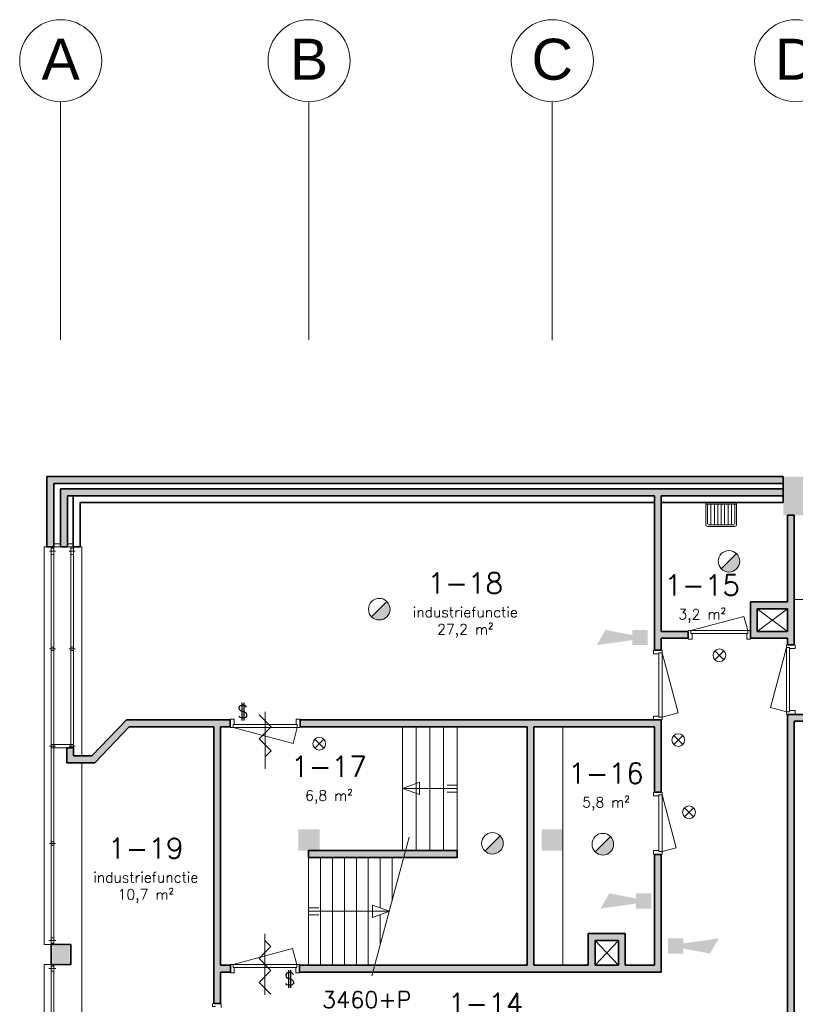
# Model space of a CAD drawing. Header units: millimetres. Extents: x -13022 to 1371524, y -38729 to 632593.
# Tile 268 of 381: x 587013 to 598361, y 577897 to 592304. Entities that reach past the tile are written whole.
import ezdxf
from ezdxf.enums import TextEntityAlignment as Align
from ezdxf.lldxf.tags import DXFTag

# ---------------------------------------------------------------- set-up
doc = ezdxf.new("R2010")
doc.units = ezdxf.units.MM
doc.header["$LTSCALE"] = 35
for name, color, linetype, lineweight in [('A LIJN 1', 1, 'Continuous', 20), ('A LIJN 2', 2, 'Continuous', 35), ('A LIJN 5', 5, 'Continuous', 13), ('A LIJN 9', 252, 'Continuous', 18), ('Al65----_beveiliging-inst', 92, 'Continuous', 9), ('B6 TEKST', 7, 'Continuous', 25), ('B95 tekst', 7, 'Continuous', 25), ('brandveiligheid voorzieningen', 10, 'Continuous', 9)]:
    doc.layers.add(name, color=color, linetype=linetype, lineweight=lineweight)
doc.styles.add('Algemeen', font='simplex.shx', dxfattribs={"height": 2.5})
doc.styles.add('Arial21', font='arial.ttf', dxfattribs={"height": 0.18})
doc.styles.add('SIMPLEX', font='SIMPLEX.SHX', dxfattribs={"width": 0.75})
tags = doc.linetypes.add('DIVIDE2', pattern=[0.625, 0.25, -0.125, 0, -0.125, 0, -0.125]).pattern_tags.tags
tags[14:15] = [DXFTag(74, 4), DXFTag(75, 0), DXFTag(340, '0'), DXFTag(46, 1.0), DXFTag(50, 0.0), DXFTag(44, 0.0), DXFTag(45, 0.0)]
tags[12:13] = [DXFTag(74, 4), DXFTag(75, 0), DXFTag(340, '0'), DXFTag(46, 1.0), DXFTag(50, 0.0), DXFTag(44, 0.0), DXFTag(45, 0.0)]
tags[10:11] = [DXFTag(74, 4), DXFTag(75, 0), DXFTag(340, '0'), DXFTag(46, 1.0), DXFTag(50, 0.0), DXFTag(44, 0.0), DXFTag(45, 0.0)]
tags[8:9] = [DXFTag(74, 4), DXFTag(75, 0), DXFTag(340, '0'), DXFTag(46, 1.0), DXFTag(50, 0.0), DXFTag(44, 0.0), DXFTag(45, 0.0)]
tags[6:7] = [DXFTag(74, 4), DXFTag(75, 0), DXFTag(340, '0'), DXFTag(46, 1.0), DXFTag(50, 0.0), DXFTag(44, 0.0), DXFTag(45, 0.0)]
tags[4:5] = [DXFTag(74, 4), DXFTag(75, 0), DXFTag(340, '0'), DXFTag(46, 1.0), DXFTag(50, 0.0), DXFTag(44, 0.0), DXFTag(45, 0.0)]

# ---------------------------------------------------------------- blocks, each defined once
blk = doc.blocks.new('Nevenindicator')
at = {"layer": 'Al65----_beveiliging-inst', "color": 92, "ltscale": 0.7}
for p, q in [((159.19, -81.94), (161.37, -79.75)), ((159.19, -79.75), (161.37, -81.94))]:
    blk.add_line(p, q, dxfattribs=at)
blk.add_circle((160.28, -80.84), 1.55, dxfattribs=at)
blk = doc.blocks.new('Brandmelder')
at = {"layer": 'brandveiligheid voorzieningen'}
blk.add_hatch(color=256, dxfattribs=at).paths.add_polyline_path([(76.62, -89.8, 0.198912), (75.85, -87.94), (72.13, -91.66, 0.668179)])
blk.add_line((72.13, -91.66), (75.85, -87.94), dxfattribs=at)
blk.add_circle((73.99, -89.8), 2.63, dxfattribs=at)
blk = doc.blocks.new('Signaalgever (akoestisch)')
at = {"layer": 'Al65----_beveiliging-inst', "color": 10, "linetype": 'Continuous'}
for points in [[(3.71, 0), (3.71, 3.71), (0, 0), (0, 3.71)], [(10.23, 0), (12.38, 3.71), (3.71, 1.24), (3.71, 2.48)]]:
    blk.add_solid(points, dxfattribs=at)
blk = doc.blocks.new('Panieksluiting')
at = {"layer": 'brandveiligheid voorzieningen', "lineweight": 0, "style": 'Algemeen'}
blk.add_text('$', height=3.09, dxfattribs=at).set_placement((158.43, -91.61))

msp = doc.modelspace()

# ---------------------------------------------------------------- hatches: boundary and pattern name
at = {"layer": 'A LIJN 9', "ltscale": 0.1}
h = msp.add_hatch(color=256, dxfattribs=at)
h.dxf.hatch_style = 1
h.paths.add_polyline_path([(598184.972, 585618.869), (587411.901, 585618.869), (587411.901, 584592.827), (587511.899, 584592.827), (587511.899, 585518.868), (598184.972, 585518.868)])
h = msp.add_hatch(color=256, dxfattribs=at)
h.dxf.hatch_style = 1
h.paths.add_polyline_path([(598184.972, 585438.872), (587611.902, 585438.872), (587611.902, 584592.827), (587711.9, 584592.827), (587711.9, 585338.872), (596298.978, 585338.872), (596298.978, 583078.874), (596398.976, 583078.874), (596398.976, 583253.867), (596794.98, 583253.867), (596794.98, 583353.867), (596398.976, 583353.867), (596398.976, 585338.872), (598184.972, 585338.872)])
h = msp.add_hatch(color=256, dxfattribs=at)
h.dxf.hatch_style = 1
h.paths.add_polyline_path([(598344.975, 585053.992), (598244.977, 585053.992), (598244.977, 583783.857), (597704.98, 583783.857), (597704.98, 583353.859), (597704.98, 583253.856), (598244.977, 583253.856), (598244.977, 583158.875), (598344.975, 583158.875)])
h.paths.add_polyline_path([(598244.977, 583683.857), (598244.977, 583353.856), (597804.978, 583353.856), (597804.978, 583683.857)], flags=16)
h = msp.add_hatch(color=256, dxfattribs=at)
h.dxf.hatch_style = 1
h.paths.add_polyline_path([(602422.979, 583238.876), (606517.709, 583238.871), (606517.709, 583138.871), (606617.707, 583138.871), (606617.707, 583238.871), (606617.707, 583338.872), (602403.578, 583338.876), (599426.896, 582139.045), (598344.975, 582138.872), (598244.977, 582138.872), (598244.977, 576566.375), (597747.479, 576566.375), (597747.479, 576466.375), (598244.977, 576466.375), (598244.977, 575042.732), (598344.975, 575042.732), (598344.979, 582038.867), (599446.375, 582039.078)])
h = msp.add_hatch(color=256, dxfattribs=at)
h.dxf.hatch_style = 1
h.paths.add_polyline_path([(590094.899, 582058.871), (588573.709, 582058.871), (588068.716, 581530.962), (587801.374, 581530.962), (587801.374, 581648.977), (587701.375, 581648.977), (587701.375, 581530.962), (587701.375, 581430.961), (588111.44, 581430.961), (588616.441, 581958.871), (589851.96, 581958.871), (589851.96, 577906.588), (589951.959, 577906.588), (589951.959, 578369.372), (590096.955, 578369.372), (590096.955, 578469.372), (589951.959, 578469.372), (589951.959, 581958.871), (590094.899, 581958.871)])
h = msp.add_hatch(color=256, dxfattribs=at)
h.dxf.hatch_style = 1
h.paths.add_polyline_path([(596398.961, 582058.871), (596298.963, 582058.871), (591114.904, 582058.871), (591114.904, 581958.871), (594435.971, 581958.871), (594435.971, 578469.372), (591106.958, 578469.372), (591106.958, 578369.372), (596398.969, 578369.372), (596398.969, 580091.488), (596298.97, 580091.488), (596298.97, 578469.372), (595871.972, 578469.372), (595871.972, 578931.482), (595331.971, 578931.482), (595331.971, 578469.372), (594535.97, 578469.372), (594535.97, 581958.871), (596298.963, 581958.871), (596298.97, 581001.494), (596398.969, 581001.494)])
h.paths.add_polyline_path([(595431.97, 578831.482), (595771.974, 578831.482), (595771.974, 578469.372), (595431.97, 578469.372)], flags=16)
h = msp.add_hatch(color=256, dxfattribs=at)
h.dxf.hatch_style = 1
h.paths.add_polyline_path([(593415.681, 580146.858), (591238.958, 580146.866), (591238.958, 580046.866), (593415.681, 580046.858)])

# ---------------------------------------------------------------- linework, layer by layer
at = {"layer": 'A LIJN 1', "color": 1, "linetype": 'DIVIDE2'}
for p, q in [((587611.902, 591103.239), (587611.902, 587618.249)), ((591244.912, 591103.239), (591244.912, 587618.249)), ((594804.978, 591101.122), (594804.978, 587616.132))]:
    msp.add_line(p, q, dxfattribs=at)
at = {"layer": 'A LIJN 1', "linetype": 'Continuous'}
for p, q in [((597056.978, 585213.872), (597496.978, 585213.872)), ((597126.978, 584913.871), (597126.978, 585213.872)), ((597176.978, 584913.871), (597176.978, 585213.872)), ((597226.978, 584913.871), (597226.978, 585213.872)), ((597276.978, 584913.871), (597276.978, 585213.872)), ((597326.978, 584913.871), (597326.978, 585213.872)), ((597376.978, 584913.871), (597376.978, 585213.872)), ((597426.978, 584913.871), (597426.978, 585213.872)), ((597076.978, 585203.872), (597076.978, 584923.871)), ((597476.978, 584923.871), (597476.978, 585203.872)), ((597086.978, 584913.871), (597466.978, 584913.871)), ((631174.942, 583818.87), (598344.979, 583818.871)), ((597804.978, 583683.857), (598244.977, 583353.856)), ((598244.977, 583683.857), (597804.978, 583353.858)), ((590517.434, 582131.02), (590692.365, 581956.09)), ((590604.901, 581340.443), (590604.901, 582177.369)), ((590517.434, 581781.159), (590692.365, 581956.09)), ((592615.846, 581958.965, -17276054.382), (592615.689, 580146.908, -17276054.382)), ((592815.469, 580146.894, -17276054.382), (592815.858, 581958.938, -17276054.382)), ((593015.84, 581958.912, -17276054.382), (593015.687, 580146.891, -17276054.382)), ((593215.852, 581959.892, -17276054.382), (593215.684, 580146.874, -17276054.382)), ((593415.849, 581958.856, -17276054.382), (593415.681, 580146.858, -17276054.382)), ((594959.981, 578469.372), (594959.981, 581958.871)), ((590517.434, 581781.159), (590692.365, 581606.229)), ((590692.365, 581606.229), (590604.901, 581518.773)), ((592615.144, 581055.744, -17276054.382), (592864.892, 581146.799, -17276054.382)), ((592864.877, 580964.817, -17276054.382), (592615.144, 581055.744, -17276054.382)), ((592615.773, 581053.139, -17276054.382), (593415.776, 581052.858, -17276054.382)), ((592864.892, 581146.799), (592864.877, 580964.817)), ((593415.773, 581101.921, -17276054.382), (593265.779, 581101.942, -17276054.382)), ((593265.752, 581001.943, -17276054.382), (593415.761, 581001.922, -17276054.382)), ((592709.901, 580341, -17276054.382), (592166.673, 578314.839, -17276054.382)), ((591238.958, 580046.866, -17276054.382), (591238.958, 578469.372, -17276054.382)), ((591414.189, 578469.372, -17276054.382), (591414.189, 580045.925, -17276054.382)), ((591588.952, 580045.918, -17276054.382), (591588.8, 578469.372, -17276054.382)), ((591763.967, 580046.914, -17276054.382), (591763.799, 578469.372, -17276054.382)), ((591938.966, 580045.841, -17276054.382), (591938.798, 578469.318, -17276054.382)), ((592113.797, 578469.372, -17276054.382), (592113.954, 580046.835, -17276054.382)), ((592288.957, 580046.862), (592288.88, 579306.505)), ((592463.956, 580045.784, -17276054.382), (592463.891, 579423.421, -17276054.382)), ((591238.897, 579306.707, -17276054.382), (591388.89, 579306.686, -17276054.382)), ((592173.333, 579166.588), (592173.349, 579348.57)), ((592173.349, 579348.57, -17276054.382), (592423.082, 579257.642, -17276054.382)), ((592423.082, 579257.659, -17276054.382), (591238.881, 579257.643, -17276054.382)), ((591388.89, 579206.686, -17276054.382), (591238.881, 579206.707, -17276054.382)), ((592423.082, 579257.642, -17276054.382), (592173.333, 579166.588, -17276054.382)), ((592288.869, 579208.711), (592288.823, 578770.449)), ((590601.96, 578036.073), (590601.96, 578930.465)), ((590689.428, 578742.973), (590601.96, 578830.463)), ((590601.96, 578655.517), (590689.424, 578742.973)), ((595431.97, 578469.372), (595771.974, 578831.482)), ((595771.974, 578469.372), (595431.97, 578831.482)), ((590514.497, 578568.061), (590601.96, 578655.517)), ((590689.428, 578393.131), (590514.497, 578568.061)), ((590689.428, 578393.131), (590514.497, 578218.2)), ((590689.428, 578043.27), (590514.497, 578218.2))]:
    msp.add_line(p, q, dxfattribs=at)
for points in [[(597051.979, 585233.871), (597051.978, 585218.871)], [(597051.978, 585218.871), (597051.978, 584913.871)], [(597496.978, 585238.871), (597056.979, 585238.871)], [(597497.371, 585238.856), (597496.978, 585238.871)], [(597497.76, 585238.81), (597497.371, 585238.856)], [(597498.146, 585238.733), (597497.76, 585238.81)], [(597498.523, 585238.627), (597498.146, 585238.733)], [(597498.892, 585238.491), (597498.523, 585238.627)], [(597499.248, 585238.327), (597498.892, 585238.491)], [(597499.591, 585238.135), (597499.248, 585238.327)], [(597499.917, 585237.917), (597499.591, 585238.135)], [(597500.226, 585237.674), (597499.917, 585237.917)], [(597500.514, 585237.407), (597500.226, 585237.674)], [(597500.78, 585237.119), (597500.514, 585237.407)], [(597501.023, 585236.81), (597500.78, 585237.119)], [(597501.241, 585236.484), (597501.023, 585236.81)], [(597501.433, 585236.141), (597501.241, 585236.484)], [(597501.598, 585235.785), (597501.433, 585236.141)], [(597501.734, 585235.417), (597501.598, 585235.785)], [(597501.84, 585235.039), (597501.734, 585235.417)], [(597501.917, 585234.654), (597501.84, 585235.039)], [(597501.963, 585234.264), (597501.917, 585234.654)], [(597501.978, 585233.871), (597501.963, 585234.264)], [(597501.978, 585218.871), (597501.978, 585233.871)], [(597501.978, 584913.871), (597501.978, 585218.871)], [(597076.978, 584888.871), (597476.978, 584888.871)]]:
    msp.add_lwpolyline(points, dxfattribs=at)
at = {"layer": 'A LIJN 1', "color": 2, "linetype": 'Continuous', "lineweight": 0}
for centre, major_axis, ratio, start_param, end_param in [((587613.29, 591703.857), (-600.104, 0.359), 0.999827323, -1.570791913, 4.712383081), ((591246.301, 591703.857), (-600.103, 0.359), 0.999828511, -1.570791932, 4.712383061), ((594806.371, 591703.857), (-600.103, 0.359), 0.999828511, -1.570791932, 4.712383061), ((598366.368, 591703.857), (-600.104, 0.359), 0.999827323, -1.570791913, 4.712383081)]:
    msp.add_ellipse(centre, major_axis=major_axis, ratio=ratio, start_param=start_param, end_param=end_param, dxfattribs=at)
at = {"layer": 'A LIJN 1', "linetype": 'Continuous'}
for centre, major_axis, start_param, end_param in [((597056.978, 585233.871), (3.536, 3.536), 0.785394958, 2.35619872), ((597056.978, 585218.871), (-3.536, 3.536), 0.78539533, 2.356196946), ((597496.978, 585218.871), (-3.536, 3.536), 2.356191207, 3.926994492), ((597076.979, 584913.871), (-17.678, 17.678), 0.785399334, 2.35619332), ((597476.978, 584913.871), (17.678, 17.678), 3.926991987, 5.497785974)]:
    msp.add_ellipse(centre, major_axis=major_axis, ratio=1, start_param=start_param, end_param=end_param, dxfattribs=at)
at = {"layer": 'A LIJN 2'}
for p, q in [((587411.901, 585618.869), (587411.901, 584592.827)), ((598184.972, 585618.869), (587411.901, 585618.869)), ((587511.899, 585518.868), (587511.899, 584592.827)), ((598184.972, 585518.868), (587511.899, 585518.868)), ((587611.902, 585438.872), (587611.902, 584592.827)), ((598184.972, 585438.872), (587611.902, 585438.872)), ((587711.9, 585338.872), (587711.9, 584592.827)), ((587711.9, 585338.872), (596298.978, 585338.872)), ((587796.903, 585338.872), (587796.903, 584592.827)), ((587896.901, 585238.871), (587896.901, 584592.827)), ((596298.982, 585238.871), (587896.901, 585238.871)), ((596298.978, 583078.874), (596298.978, 585338.872)), ((596398.976, 583353.867), (596398.976, 585338.872)), ((596398.98, 585338.872), (598184.972, 585338.872)), ((596398.98, 585238.871), (598184.972, 585238.871)), ((598244.977, 583783.857), (598244.977, 585053.992)), ((598344.975, 585053.992), (598344.975, 583158.875)), ((587411.901, 584592.827), (587511.899, 584592.827)), ((587711.9, 584592.827), (587611.902, 584592.827)), ((587796.903, 584592.827), (587896.901, 584592.827)), ((597704.98, 583783.857), (598244.977, 583783.857)), ((597704.98, 583353.859), (597704.98, 583783.857)), ((597804.978, 583683.857), (598244.977, 583683.857)), ((597804.978, 583353.858), (597804.978, 583683.857)), ((598244.977, 583353.856), (598244.977, 583683.857)), ((596398.976, 583353.867), (596794.98, 583353.867)), ((596794.98, 583253.867), (596794.98, 583353.867)), ((597704.98, 583353.856), (597704.98, 583253.856)), ((597804.978, 583353.856), (598244.977, 583353.856)), ((596398.976, 583078.874), (596398.976, 583253.867)), ((596398.976, 583253.867), (596794.98, 583253.867)), ((597704.98, 583253.856), (598244.977, 583253.856)), ((598244.977, 583158.875), (598244.977, 583253.856)), ((596398.976, 583078.874), (596298.978, 583078.874)), ((598244.977, 583158.875), (598344.975, 583158.875)), ((588573.709, 582058.871), (588068.716, 581530.962)), ((590094.899, 582058.871), (588573.709, 582058.871)), ((590094.899, 581958.871), (590094.899, 582058.871)), ((596298.963, 582058.871), (591114.904, 582058.871)), ((591114.904, 581958.871), (591114.904, 582058.871)), ((596298.963, 582058.871), (596398.961, 582058.871)), ((596398.961, 582058.871), (596398.969, 581001.494)), ((598244.977, 582138.872), (598344.975, 582138.872)), ((598244.977, 576566.375), (598244.977, 582138.872)), ((598344.975, 582138.872), (599426.896, 582139.045)), ((598344.975, 575042.732), (598344.979, 582038.867)), ((598344.979, 582038.867), (599446.375, 582039.078)), ((588616.441, 581958.871), (588111.44, 581430.961)), ((588616.441, 581958.871), (589851.96, 581958.871)), ((589851.96, 581958.871), (589851.96, 577906.588)), ((589951.959, 578469.372), (589951.959, 581958.871)), ((589951.959, 581958.871), (590094.899, 581958.871)), ((591114.904, 581958.871), (594435.971, 581958.871)), ((594435.971, 578469.372), (594435.971, 581958.871)), ((594535.97, 578469.372), (594535.97, 581958.871)), ((594535.97, 581958.871), (596298.963, 581958.871)), ((596298.97, 581001.494), (596298.963, 581958.871)), ((587701.375, 581648.977), (587701.375, 581530.962)), ((587801.374, 581648.977), (587701.375, 581648.977)), ((587801.374, 581648.977), (587801.374, 581530.962)), ((587701.375, 581430.961), (587701.375, 581530.962)), ((587801.374, 581530.962), (588068.716, 581530.962)), ((588111.44, 581430.961), (587701.375, 581430.961)), ((596298.97, 581001.494), (596398.969, 581001.494)), ((591238.958, 580146.866), (593415.681, 580146.858)), ((591238.958, 580146.866), (591238.958, 580046.866)), ((591238.958, 580046.866), (593415.681, 580046.858)), ((593415.681, 580146.858), (593415.681, 580046.858)), ((596298.97, 578469.372), (596298.97, 580091.488)), ((596398.969, 580091.488), (596298.97, 580091.488)), ((596398.969, 578369.372), (596398.969, 580091.488)), ((595331.971, 578931.482), (595331.971, 578469.372)), ((595871.972, 578931.482), (595331.971, 578931.482)), ((595871.972, 578469.372), (595871.972, 578931.482)), ((595431.97, 578831.482), (595431.97, 578469.372)), ((595771.974, 578831.482), (595431.97, 578831.482)), ((595771.974, 578469.372), (595771.974, 578831.482)), ((589951.959, 578469.372), (590096.955, 578469.372)), ((590096.955, 578369.372), (590096.955, 578469.372)), ((591106.958, 578369.372), (591106.958, 578469.372)), ((591106.958, 578469.372), (594435.971, 578469.372)), ((594535.97, 578469.372), (595331.971, 578469.372)), ((595431.97, 578469.372), (595771.974, 578469.372)), ((595871.972, 578469.372), (596298.97, 578469.372)), ((589951.959, 577906.588), (589951.959, 578369.372)), ((589951.959, 578369.372), (590096.955, 578369.372)), ((591106.958, 578369.372), (596398.969, 578369.372)), ((589851.96, 577906.588), (589951.959, 577906.588))]:
    msp.add_line(p, q, dxfattribs=at)
at = {"layer": 'A LIJN 2', "ltscale": 0.1}
for p, q in [((598184.972, 585618.869), (598184.972, 585238.871)), ((598244.977, 585053.992), (598344.975, 585053.992))]:
    msp.add_line(p, q, dxfattribs=at)
at = {"layer": 'A LIJN 2'}
for points in [[(598544.98, 585053.992, -15000.001), (598184.972, 585053.992, -15000.001), (598544.98, 585618.861, -15000.001), (598184.972, 585618.869, -15000.001)], [(591399.915, 580146.872, -15000.001), (591089.914, 580146.863, -15000.001), (591399.915, 580456.873, -15000.001), (591089.914, 580456.872, -15000.001)], [(594959.981, 580146.872, -15000.001), (594649.98, 580146.863, -15000.001), (594959.981, 580456.873, -15000.001), (594649.98, 580456.872, -15000.001)], [(587741.842, 578500.148, -15000.001), (587491.899, 578500.139, -15000.001), (587741.842, 578750.135, -15000.001), (587491.899, 578750.133, -15000.001)]]:
    msp.add_trace(points, dxfattribs=at)
msp.add_3dface([(587471.902, 578770.128), (587761.903, 578770.128), (587761.903, 578480.15), (587471.902, 578480.15)], dxfattribs=at)
at = {"layer": 'A LIJN 5', "linetype": 'Continuous'}
for p, q in [((587611.902, 584632.822), (587511.899, 584632.822)), ((587711.9, 584632.822), (587796.903, 584632.822)), ((587371.9, 578770.122), (587371.9, 584592.827)), ((587371.9, 584592.827), (587471.902, 584592.827)), ((587536.905, 584525.326), (587446.908, 584525.326)), ((587511.899, 584592.827), (587611.902, 584592.827)), ((587711.9, 584592.827), (587761.899, 584592.827)), ((587826.902, 584525.326), (587736.905, 584525.326)), ((587801.839, 584592.888), (587801.839, 581648.977)), ((587896.962, 584592.827), (587921.903, 584592.85)), ((587921.903, 584592.85), (587921.903, 581530.962)), ((587471.902, 584480.324), (587471.902, 583124.632)), ((587511.903, 583124.632), (587511.903, 584480.331)), ((587761.899, 584480.324), (587761.899, 583124.632)), ((597609.38, 583573.868), (596834.981, 583366.363)), ((597664.979, 583366.356), (597609.38, 583573.868)), ((597664.979, 583366.363), (596834.981, 583366.363)), ((596849.98, 583321.358), (597649.98, 583321.361)), ((587536.905, 583099.653), (587446.908, 583099.653)), ((587471.902, 583074.65), (587471.902, 581698.959)), ((587511.903, 581698.957), (587511.903, 583074.65)), ((587826.902, 583099.653), (587736.905, 583099.653)), ((587761.899, 583074.65), (587761.899, 581698.957)), ((597996.503, 582242.156, -0.365), (598232.469, 583118.874, -0.083)), ((598232.476, 582178.873, -0.083), (598232.469, 583118.874, -0.083)), ((598277.406, 583103.876, -0.022), (598277.402, 582193.872, -0.022)), ((596366.532, 583023.875, -0.022), (596366.536, 582113.871, -0.022)), ((596411.462, 582098.872, -0.083), (596411.47, 583038.874, -0.083)), ((596647.435, 582162.155, -0.365), (596411.47, 583038.874, -0.083)), ((598232.484, 582178.873, -0.083), (597996.503, 582242.156, -0.365)), ((596411.454, 582098.872, -0.083), (596647.435, 582162.155, -0.365)), ((591074.899, 581946.364), (590134.9, 581946.372)), ((591011.93, 581711.363), (590134.9, 581946.372)), ((590149.9, 581991.377), (591059.903, 581991.373)), ((591074.899, 581946.372), (591011.93, 581711.363)), ((587536.905, 581673.979), (587446.908, 581673.979)), ((587471.902, 581648.977), (587471.902, 580273.284)), ((587511.903, 581698.957), (587761.899, 581698.957)), ((587511.903, 580273.284), (587511.903, 581648.977)), ((587701.375, 581648.977), (587511.903, 581648.977)), ((587826.902, 581673.977), (587736.905, 581673.979)), ((587921.903, 581430.961), (587921.903, 577187.962)), ((596366.46, 580946.495, -0.022), (596366.464, 580146.488, -0.022)), ((596411.47, 580131.485, -0.083), (596411.47, 580961.493, -0.083)), ((596618.962, 580187.084, -0.365), (596411.47, 580961.493, -0.083)), ((587536.905, 580248.305), (587446.908, 580248.305)), ((587471.902, 580223.323), (587471.902, 578867.644)), ((587511.903, 578867.644), (587511.903, 580223.323)), ((596411.462, 580131.485, -0.083), (596618.962, 580187.084, -0.365)), ((587371.9, 578770.128), (587471.902, 578770.128)), ((587542.26, 578830.122), (587441.549, 578830.122)), ((591006.383, 578715.365), (590134.965, 578481.87)), ((591068.948, 578481.862), (591006.383, 578715.365)), ((587371.9, 578480.149), (587371.9, 572657.445)), ((587471.902, 578480.149), (587371.9, 578480.149)), ((591068.948, 578481.87), (590134.965, 578481.87)), ((587542.26, 578420.15), (587441.549, 578420.15)), ((587471.902, 577026.949), (587471.902, 578382.628)), ((587511.903, 578382.628), (587511.903, 577026.949)), ((590151.956, 578436.866), (591051.957, 578436.87))]:
    msp.add_line(p, q, dxfattribs=at)
for points in [[(587471.902, 584570.328), (587511.903, 584570.335), (587511.903, 584592.834), (587471.902, 584592.827)], [(587511.903, 584480.331), (587471.902, 584480.324), (587471.902, 584570.328), (587511.903, 584570.335)], [(587761.899, 584570.328), (587801.9, 584570.335), (587801.9, 584592.834), (587761.899, 584592.827)], [(587801.9, 584480.331), (587761.899, 584480.324), (587761.899, 584570.328), (587801.9, 584570.335)], [(587511.903, 583074.652), (587471.902, 583074.652), (587471.902, 583124.632), (587511.903, 583124.632)], [(587801.9, 583074.652), (587761.899, 583074.652), (587761.899, 583124.632), (587801.9, 583124.632)], [(587511.903, 581648.977), (587471.902, 581648.977), (587471.902, 581698.957), (587511.903, 581698.957)], [(587801.9, 581648.975), (587761.899, 581648.977), (587761.899, 581698.957), (587801.9, 581698.955)], [(587511.903, 580223.304), (587471.902, 580223.304), (587471.902, 580273.284), (587511.903, 580273.284)], [(587511.903, 578792.622), (587471.902, 578792.622), (587471.902, 578867.621), (587511.903, 578867.621)], [(587471.902, 578770.122), (587511.903, 578770.122), (587511.903, 578792.622), (587471.902, 578792.622)], [(587471.902, 578480.149), (587471.902, 578457.65), (587511.903, 578457.65), (587511.903, 578480.149)], [(587511.903, 578457.65), (587511.903, 578382.651), (587471.902, 578382.651), (587471.902, 578457.65)]]:
    msp.add_3dface(points, dxfattribs=at)
for points, invisible_edges in [([(596794.98, 583366.363), (596834.981, 583366.363), (596834.981, 583321.358)], 12), ([(597664.979, 583321.35), (597664.979, 583366.356), (597704.98, 583366.356)], 12), ([(596794.98, 583241.363), (596834.981, 583321.358), (596849.984, 583241.363)], 3), ([(596834.981, 583321.358), (596849.984, 583321.358), (596849.984, 583241.363)], 12), ([(597649.976, 583241.356), (597649.976, 583321.35), (597664.979, 583321.35)], 12), ([(597704.98, 583241.356), (597649.976, 583241.356), (597664.979, 583321.35)], 14), ([(596286.47, 583078.874), (596366.464, 583038.874), (596286.47, 583023.87)], 3), ([(596411.47, 583078.874), (596411.47, 583038.874), (596366.464, 583038.874)], 12), ([(598277.474, 583118.874), (598232.469, 583118.874), (598232.469, 583158.875)], 12), ([(598357.469, 583158.875), (598357.469, 583103.871), (598277.474, 583118.874)], 14), ([(598277.474, 583103.871), (598277.474, 583118.874), (598357.469, 583103.871)], 2), ([(596366.464, 583038.874), (596366.464, 583023.87), (596286.47, 583023.87)], 12), ([(598357.476, 582138.872), (598277.482, 582178.873), (598357.476, 582193.876)], 3), ([(598277.482, 582178.873), (598277.482, 582193.876), (598357.476, 582193.876)], 12), ([(590094.899, 582071.372), (590149.903, 582071.372), (590134.9, 581991.377)], 14), ([(590149.903, 582071.372), (590149.903, 581991.377), (590134.9, 581991.377)], 12), ([(591074.895, 581991.377), (591059.892, 581991.377), (591059.892, 582071.372)], 12), ([(591114.896, 582071.372), (591074.895, 581991.377), (591059.892, 582071.372)], 3), ([(596366.456, 582098.872), (596286.462, 582058.871), (596286.462, 582113.875)], 13), ([(596366.456, 582098.872), (596286.462, 582113.875), (596366.456, 582113.875)], 1), ([(596366.456, 582098.872), (596411.462, 582098.872), (596411.462, 582058.871)], 12), ([(598232.476, 582138.872), (598232.476, 582178.873), (598277.482, 582178.873)], 12), ([(590134.9, 581991.377), (590134.9, 581946.372), (590094.899, 581946.372)], 12), ([(591074.895, 581946.372), (591074.895, 581991.377), (591114.896, 581946.372)], 2), ([(596366.464, 580961.493), (596286.47, 580946.49), (596286.47, 581001.494)], 13), ([(596366.464, 580961.493), (596366.464, 580946.49), (596286.47, 580946.49)], 12), ([(596411.47, 580961.493), (596366.464, 580961.493), (596411.47, 581001.494)], 2), ([(596286.47, 580091.484), (596286.47, 580146.489), (596366.464, 580131.485)], 14), ([(596366.464, 580146.489), (596366.464, 580131.485), (596286.47, 580146.489)], 2), ([(596366.464, 580131.485), (596411.47, 580131.485), (596411.47, 580091.484)], 12), ([(590096.955, 578481.87), (590134.965, 578436.866), (590134.965, 578481.87)], 1), ([(591068.948, 578436.869), (591106.958, 578481.869), (591068.948, 578481.87)], 1), ([(590096.955, 578356.869), (590151.96, 578356.869), (590134.965, 578436.866)], 14), ([(590151.96, 578436.866), (590134.965, 578436.866), (590151.96, 578356.869)], 2), ([(591051.957, 578356.869), (591106.958, 578356.869), (591068.948, 578436.869)], 14), ([(591051.957, 578356.869), (591068.948, 578436.869), (591051.957, 578436.869)], 1), ([(589879.468, 577866.587), (589834.462, 577866.587), (589834.462, 577906.588)], 12), ([(589959.462, 577906.588), (589959.462, 577851.584), (589879.468, 577866.587)], 14)]:
    msp.add_3dface(points, dxfattribs=dict(at, invisible_edges=invisible_edges))

# ---------------------------------------------------------------- block references
at = {"ltscale": 0.1, "xscale": 60, "yscale": 60, "zscale": 60, "rotation": 180}
for p in [(596198.979, 583374.708), (596253.883, 579520.139)]:
    msp.add_blockref('Signaalgever (akoestisch)', p, dxfattribs=at)
at = {"ltscale": 0.1, "xscale": 60, "yscale": 60, "zscale": 60}
msp.add_blockref('Signaalgever (akoestisch)', (596498.967, 578639.036), dxfattribs=at)
at = {"layer": 'Al65----_beveiliging-inst', "xscale": 60, "yscale": 60, "zscale": 60}
for name, p in [('Brandmelder', (592950.999, 589767.563)), ('Brandmelder', (587834.265, 589066.262)), ('Nevenindicator', (587633.283, 587854.391)), ('Panieksluiting', (580691.931, 587583.369)), ('Nevenindicator', (581778.649, 586559.41)), ('Nevenindicator', (587032.269, 586613.587)), ('Nevenindicator', (587189.034, 585557.815)), ('Brandmelder', (589490.58, 585639.94)), ('Brandmelder', (591105.795, 585627.508)), ('Panieksluiting', (581376.174, 583671.836))]:
    msp.add_blockref(name, p, dxfattribs=at)

# ---------------------------------------------------------------- texts
at = {"layer": 'A LIJN 1', "linetype": 'ByBlock', "style": 'Arial21'}
for s, p in [('A', (587611.902, 591425.535)), ('B', (591244.912, 591425.535)), ('C', (594804.978, 591425.535)), ('D', (598364.98, 591425.535))]:
    msp.add_text(s, height=600, rotation=359.9654666, dxfattribs=at).set_placement(p, align=Align.CENTER)
at = {"layer": 'B6 TEKST', "style": 'SIMPLEX'}
msp.add_text('3460+P', height=240, dxfattribs=at).set_placement((591437.155, 577843.845))
at = {"layer": 'B95 tekst', "char_height": 300, "width": 4383.91272, "attachment_point": 2, "style": 'Algemeen'}
for s, insert in [('\\pt3600;1-18\\P{\\H0.5x;\\C1;industriefunctie\\P\\ptz;\\C256;27,2 m²}', (593532.351, 584210.047)), ('\\pt3600;1-15{\\H0.5x;\\C1;\\P\\ptz;\\C256;3,2 m²}', (596998.656, 584180.144)), ('\\pt3600;1-17{\\H0.5x;\\C1;\\P\\ptz;\\C256;6,8 m²}', (591537.144, 581526.704)), ('\\pt3600;1-16{\\H0.5x;\\C1;\\P\\ptz;\\C256;5,8 m²}', (595590.984, 581427.782)), ('\\pt3600;1-19\\P{\\H0.5x;\\C1;industriefunctie\\P\\ptz;\\C256;10,7 m²}', (588857.49, 580329.688)), ('\\pt3600;1-14{\\H0.5x;\\C1;\\P\\ptz;\\C256;23,8 m²}', (593828.942, 578061.499))]:
    msp.add_mtext(s, dxfattribs=dict(at, insert=insert))

doc.saveas('drawing.dxf')
